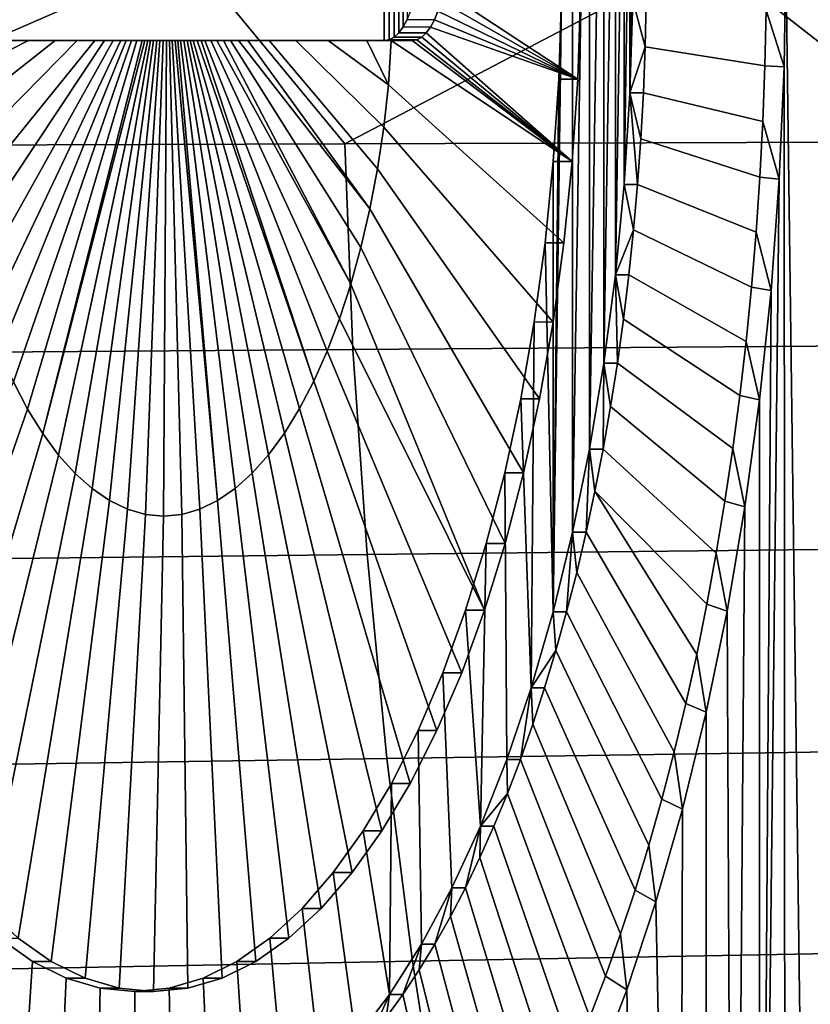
# Model space of a CAD drawing. Header units: metres. Extents: x -240 to 45, y -77 to 27.
# Tile 365 of 656: x -190.74 to -188.46, y -3.04 to -0.19. Entities that reach past the tile are written whole.
import ezdxf

# ---------------------------------------------------------------- set-up
doc = ezdxf.new("R2010")
doc.units = ezdxf.units.M
doc.layers.add('solid_102011X2', color=7, linetype='CONTINUOUS')

msp = doc.modelspace()

# ---------------------------------------------------------------- linework, layer by layer
at = {"layer": 'solid_102011X2'}
for points in [[(-188.528702, 0.000008, 284.237183), (-188.458008, 5.349318, 284.393646), (-188.388229, -5.194101, 284.548065), (-188.458344, -5.350039, 284.392883)], [(-189.177261, -0.120782, 282.802002), (-189.145462, 1.671991, 282.872375), (-189.145462, -1.671991, 282.872375), (-189.201889, -1.902495, 282.747498)], [(-189.145462, 1.671991, 282.872375), (-189.096481, 1.43174, 282.980774), (-189.145462, -1.671991, 282.872375)], [(-189.096481, 1.43174, 282.980774), (-189.096481, -1.43174, 282.980774), (-189.145462, -1.671991, 282.872375)], [(-189.096481, 1.43174, 282.980774), (-189.055206, 1.183044, 283.072113), (-189.096481, -1.43174, 282.980774)], [(-189.055206, 1.183044, 283.072113), (-189.055206, -1.183044, 283.072113), (-189.096481, -1.43174, 282.980774)], [(-189.055206, 1.183044, 283.072113), (-189.021881, 0.927388, 283.145844), (-189.055206, -1.183044, 283.072113)], [(-189.021881, 0.927388, 283.145844), (-189.021881, -0.927388, 283.145844), (-189.055206, -1.183044, 283.072113)], [(-189.021881, 0.927388, 283.145844), (-188.996735, 0.666383, 283.201508), (-189.021881, -0.927388, 283.145844)], [(-188.996735, 0.666383, 283.201508), (-188.996735, -0.666383, 283.201508), (-189.021881, -0.927388, 283.145844)], [(-188.996735, 0.666383, 283.201508), (-188.979874, 0.401319, 283.2388), (-188.996735, -0.666383, 283.201508)], [(-191.525711, 0.601445, 335.335815), (-191.773636, 0, 335.127899), (-191.527008, -0.554554, 335.337036), (-190.256058, 0, 336.487152)], [(-189.803131, 0.594806, 336.872253), (-190.256058, 0, 336.487152), (-189.804382, -0.548432, 336.873474), (-188.757996, 0, 337.803375)], [(-188.061035, 0.588232, 338.391632), (-188.757996, 0, 337.803375), (-188.062271, -0.542371, 338.392853), (-187.278656, 0, 339.077545)], [(-188.979874, 0.401319, 283.2388), (-188.979874, -0.401319, 283.2388), (-188.996735, -0.666383, 283.201508)], [(-188.979874, 0.401319, 283.2388), (-188.97142, 0.134113, 283.257507), (-188.979874, -0.401319, 283.2388)], [(-189.690613, -0.25, 281.666016), (-191.132736, -0.25, 278.474762), (-191.132736, 0.25, 278.474762), (-189.690613, 0.25, 281.666016)], [(-189.676041, -0.247472, 281.698273), (-189.690613, -0.25, 281.666016), (-189.690613, 0.25, 281.666016), (-189.676041, 0.247472, 281.698273)], [(-189.661697, -0.239904, 281.72998), (-189.676041, -0.247472, 281.698273), (-189.676041, 0.247472, 281.698273), (-189.661697, 0.239904, 281.72998)], [(-189.648026, -0.227509, 281.760254), (-189.661697, -0.239904, 281.72998), (-189.661697, 0.239904, 281.72998), (-189.648026, 0.227509, 281.760254)], [(-189.635178, -0.210481, 281.788696), (-189.648026, -0.227509, 281.760254), (-189.648026, 0.227509, 281.760254), (-189.635178, 0.210481, 281.788696)], [(-189.623444, -0.18916, 281.814636), (-189.635178, -0.210481, 281.788696), (-189.635178, 0.210481, 281.788696), (-189.623444, 0.18916, 281.814636)], [(-188.97142, 0.134113, 283.257507), (-188.97142, -0.134113, 283.257507), (-188.979874, -0.401319, 283.2388)], [(-190.256058, 0, 336.487152), (-191.527008, -0.554554, 335.337036), (-189.804382, -0.548432, 336.873474)], [(-188.757996, 0, 337.803375), (-189.804382, -0.548432, 336.873474), (-188.062271, -0.542371, 338.392853)], [(-188.585953, -0.161746, 284.102142), (-188.584732, 0.000004, 284.104858), (-188.528702, 0.000008, 284.237183), (-188.533508, -0.326308, 284.226562)], [(-188.533508, -0.326308, 284.226562), (-188.528702, 0.000008, 284.237183), (-188.458344, -5.350039, 284.392883), (-188.530441, -5.500307, 284.233337)], [(-189.130707, -0.361597, 282.759613), (-189.519547, -0.104729, 281.837128), (-189.514587, -0.071342, 281.848602), (-189.122696, -0.120815, 282.777344)], [(-189.130707, -0.361597, 282.759613), (-189.526337, -0.135965, 281.821411), (-189.519547, -0.104729, 281.837128)], [(-189.130707, -0.361597, 282.759613), (-189.534821, -0.16446, 281.801758), (-189.526337, -0.135965, 281.821411)], [(-189.185272, -0.361657, 282.784271), (-189.177261, -0.120782, 282.802002), (-189.201889, -1.902495, 282.747498)], [(-189.177261, -0.120782, 282.802002), (-189.185272, -0.361657, 282.784271), (-189.130707, -0.361597, 282.759613), (-189.122696, -0.120815, 282.777344)], [(-188.935532, -0.267926, 283.232819), (-188.979874, -0.401319, 283.2388), (-188.97142, -0.134113, 283.257507)], [(-188.932358, -0.134006, 283.239838), (-188.935532, -0.267926, 283.232819), (-188.97142, -0.134113, 283.257507)], [(-188.935532, -0.267926, 283.232819), (-188.932358, -0.134006, 283.239838), (-188.585953, -0.161746, 284.102142), (-188.5896, -0.323281, 284.094086)], [(-189.613129, -0.164085, 281.837494), (-189.534821, -0.16446, 281.801758), (-189.54483, -0.18959, 281.778564), (-189.623444, -0.18916, 281.814636)], [(-189.130707, -0.361597, 282.759613), (-189.54483, -0.18959, 281.778564), (-189.534821, -0.16446, 281.801758)], [(-188.5896, -0.323281, 284.094086), (-188.585953, -0.161746, 284.102142), (-188.533508, -0.326308, 284.226562)], [(-189.623444, -0.18916, 281.814636), (-189.54483, -0.18959, 281.778564), (-189.556168, -0.210864, 281.752319), (-189.635178, -0.210481, 281.788696)], [(-189.130707, -0.361597, 282.759613), (-189.556168, -0.210864, 281.752319), (-189.54483, -0.18959, 281.778564)], [(-189.648026, -0.227509, 281.760254), (-189.568604, -0.227852, 281.723541), (-189.581879, -0.240198, 281.69281), (-189.661697, -0.239904, 281.72998)], [(-189.635178, -0.210481, 281.788696), (-189.556168, -0.210864, 281.752319), (-189.568604, -0.227852, 281.723541), (-189.648026, -0.227509, 281.760254)], [(-189.146667, -0.600111, 282.724304), (-189.568604, -0.227852, 281.723541), (-189.556168, -0.210864, 281.752319), (-189.130707, -0.361597, 282.759613)], [(-191.132736, -0.25, 278.474762), (-189.690613, -0.25, 281.666016), (-190.982071, -0.25, 278.58548), (-191.051468, -0.25, 278.438019)], [(-189.690613, -0.25, 281.666016), (-190.811478, -0.25, 278.951141), (-190.982071, -0.25, 278.58548)], [(-190.718826, -0.25, 279.151611), (-190.641724, -0.25, 279.319489), (-190.964508, -0.504629, 278.624969), (-190.978836, -0.382022, 278.593262)], [(-190.811478, -0.25, 278.951141), (-190.718826, -0.25, 279.151611), (-190.978836, -0.382022, 278.593262)], [(-190.641724, -0.25, 279.319489), (-190.578384, -0.25, 279.458069), (-190.946274, -0.624132, 278.665344), (-190.964508, -0.504629, 278.624969)], [(-190.578384, -0.25, 279.458069), (-190.5271, -0.25, 279.57074), (-190.924225, -0.739797, 278.714111), (-190.946274, -0.624132, 278.665344)], [(-190.5271, -0.25, 279.57074), (-190.498734, -0.25, 279.63324), (-190.898529, -0.850913, 278.770996), (-190.924225, -0.739797, 278.714111)], [(-190.498734, -0.25, 279.63324), (-190.474106, -0.25, 279.687592), (-190.869308, -0.956795, 278.835632), (-190.898529, -0.850913, 278.770996)], [(-190.474106, -0.25, 279.687592), (-190.451965, -0.25, 279.736511), (-190.836777, -1.056793, 278.907623), (-190.869308, -0.956795, 278.835632)], [(-190.451965, -0.25, 279.736511), (-190.436295, -0.25, 279.771149), (-190.801117, -1.150292, 278.986572), (-190.836777, -1.056793, 278.907623)], [(-189.690613, -0.25, 281.666016), (-190.718826, -0.25, 279.151611), (-190.811478, -0.25, 278.951141)], [(-190.436295, -0.25, 279.771149), (-190.421021, -0.25, 279.804932), (-190.762543, -1.236717, 279.07193), (-190.801117, -1.150292, 278.986572)], [(-190.421021, -0.25, 279.804932), (-190.405807, -0.25, 279.838654), (-190.721298, -1.315536, 279.163177), (-190.762543, -1.236717, 279.07193)], [(-190.405807, -0.25, 279.838654), (-190.390289, -0.25, 279.873047), (-190.677643, -1.386264, 279.259796), (-190.721298, -1.315536, 279.163177)], [(-189.690613, -0.25, 281.666016), (-190.641724, -0.25, 279.319489), (-190.718826, -0.25, 279.151611)], [(-190.382294, -0.25, 279.890717), (-190.374115, -0.25, 279.908844), (-190.631821, -1.448467, 279.361176), (-190.677643, -1.386264, 279.259796)], [(-190.390289, -0.25, 279.873047), (-190.382294, -0.25, 279.890717), (-190.677643, -1.386264, 279.259796)], [(-189.690613, -0.25, 281.666016), (-190.578384, -0.25, 279.458069), (-190.641724, -0.25, 279.319489)], [(-190.374115, -0.25, 279.908844), (-190.365723, -0.25, 279.92746), (-190.584152, -1.501762, 279.466675), (-190.631821, -1.448467, 279.361176)], [(-190.365723, -0.25, 279.92746), (-190.357025, -0.25, 279.946716), (-190.534912, -1.545821, 279.575653), (-190.584152, -1.501762, 279.466675)], [(-189.690613, -0.25, 281.666016), (-190.5271, -0.25, 279.57074), (-190.578384, -0.25, 279.458069)], [(-190.357025, -0.25, 279.946716), (-190.348053, -0.25, 279.966583), (-190.48439, -1.580374, 279.687439), (-190.534912, -1.545821, 279.575653)], [(-189.690613, -0.25, 281.666016), (-190.498734, -0.25, 279.63324), (-190.5271, -0.25, 279.57074)], [(-189.690613, -0.25, 281.666016), (-190.474106, -0.25, 279.687592), (-190.498734, -0.25, 279.63324)], [(-190.348053, -0.25, 279.966583), (-190.338882, -0.25, 279.986877), (-190.432907, -1.605207, 279.801361), (-190.48439, -1.580374, 279.687439)], [(-189.690613, -0.25, 281.666016), (-190.451965, -0.25, 279.736511), (-190.474106, -0.25, 279.687592)], [(-189.690613, -0.25, 281.666016), (-190.436295, -0.25, 279.771149), (-190.451965, -0.25, 279.736511)], [(-189.690613, -0.25, 281.666016), (-190.421021, -0.25, 279.804932), (-190.436295, -0.25, 279.771149)], [(-190.338882, -0.25, 279.986877), (-190.329498, -0.25, 280.00766), (-190.380783, -1.620168, 279.916687), (-190.432907, -1.605207, 279.801361)], [(-189.690613, -0.25, 281.666016), (-190.405807, -0.25, 279.838654), (-190.421021, -0.25, 279.804932)], [(-189.690613, -0.25, 281.666016), (-190.390289, -0.25, 279.873047), (-190.405807, -0.25, 279.838654)], [(-189.690613, -0.25, 281.666016), (-190.382294, -0.25, 279.890717), (-190.390289, -0.25, 279.873047)], [(-189.690613, -0.25, 281.666016), (-190.374115, -0.25, 279.908844), (-190.382294, -0.25, 279.890717)], [(-190.329498, -0.25, 280.00766), (-190.319901, -0.25, 280.028931), (-190.328354, -1.625165, 280.032745), (-190.380783, -1.620168, 279.916687)], [(-189.690613, -0.25, 281.666016), (-190.365723, -0.25, 279.92746), (-190.374115, -0.25, 279.908844)], [(-189.690613, -0.25, 281.666016), (-190.357025, -0.25, 279.946716), (-190.365723, -0.25, 279.92746)], [(-189.690613, -0.25, 281.666016), (-190.348053, -0.25, 279.966583), (-190.357025, -0.25, 279.946716)], [(-189.690613, -0.25, 281.666016), (-190.338882, -0.25, 279.986877), (-190.348053, -0.25, 279.966583)], [(-189.690613, -0.25, 281.666016), (-190.329498, -0.25, 280.00766), (-190.338882, -0.25, 279.986877)], [(-189.690613, -0.25, 281.666016), (-190.319901, -0.25, 280.028931), (-190.329498, -0.25, 280.00766)], [(-190.275803, -1.620148, 280.149017), (-190.328354, -1.625165, 280.032745), (-190.319901, -0.25, 280.028931), (-190.311325, -0.25, 280.047882)], [(-189.690613, -0.25, 281.666016), (-190.311325, -0.25, 280.047882), (-190.319901, -0.25, 280.028931)], [(-190.302933, -0.25, 280.066437), (-190.223572, -1.605128, 280.264587), (-190.275803, -1.620148, 280.149017), (-190.311325, -0.25, 280.047882)], [(-189.690613, -0.25, 281.666016), (-190.302933, -0.25, 280.066437), (-190.311325, -0.25, 280.047882)], [(-190.294724, -0.25, 280.084625), (-190.171997, -1.580198, 280.378693), (-190.223572, -1.605128, 280.264587), (-190.302933, -0.25, 280.066437)], [(-189.690613, -0.25, 281.666016), (-190.294724, -0.25, 280.084625), (-190.302933, -0.25, 280.066437)], [(-190.294724, -0.25, 280.084625), (-190.286652, -0.25, 280.102448), (-190.171997, -1.580198, 280.378693)], [(-189.690613, -0.25, 281.666016), (-190.286652, -0.25, 280.102448), (-190.294724, -0.25, 280.084625)], [(-190.278778, -0.25, 280.119843), (-190.121399, -1.54551, 280.490692), (-190.171997, -1.580198, 280.378693), (-190.286652, -0.25, 280.102448)], [(-189.690613, -0.25, 281.666016), (-190.278778, -0.25, 280.119843), (-190.286652, -0.25, 280.102448)], [(-190.269272, -0.25, 280.140869), (-190.072067, -1.501281, 280.599854), (-190.121399, -1.54551, 280.490692), (-190.278778, -0.25, 280.119843)], [(-189.690613, -0.25, 281.666016), (-190.269272, -0.25, 280.140869), (-190.278778, -0.25, 280.119843)], [(-190.260086, -0.25, 280.161163), (-190.024307, -1.447782, 280.705536), (-190.072067, -1.501281, 280.599854), (-190.269272, -0.25, 280.140869)], [(-189.690613, -0.25, 281.666016), (-190.260086, -0.25, 280.161163), (-190.269272, -0.25, 280.140869)], [(-190.251144, -0.25, 280.180939), (-189.978439, -1.385345, 280.807037), (-190.024307, -1.447782, 280.705536), (-190.260086, -0.25, 280.161163)], [(-189.690613, -0.25, 281.666016), (-190.251144, -0.25, 280.180939), (-190.260086, -0.25, 280.161163)], [(-190.242462, -0.25, 280.200134), (-189.934723, -1.314354, 280.903778), (-189.978439, -1.385345, 280.807037), (-190.251144, -0.25, 280.180939)], [(-189.690613, -0.25, 281.666016), (-190.242462, -0.25, 280.200134), (-190.251144, -0.25, 280.180939)], [(-190.231079, -0.25, 280.225281), (-189.893448, -1.235248, 280.995117), (-189.934723, -1.314354, 280.903778), (-190.242462, -0.25, 280.200134)], [(-189.690613, -0.25, 281.666016), (-190.231079, -0.25, 280.225281), (-190.242462, -0.25, 280.200134)], [(-190.231079, -0.25, 280.225281), (-190.219894, -0.25, 280.250031), (-189.893448, -1.235248, 280.995117)], [(-189.690613, -0.25, 281.666016), (-190.219894, -0.25, 280.250031), (-190.231079, -0.25, 280.225281)], [(-190.20871, -0.25, 280.27478), (-189.854843, -1.148515, 281.080536), (-189.893448, -1.235248, 280.995117), (-190.219894, -0.25, 280.250031)], [(-189.690613, -0.25, 281.666016), (-190.20871, -0.25, 280.27478), (-190.219894, -0.25, 280.250031)], [(-190.191711, -0.25, 280.312408), (-189.819183, -1.054691, 281.159485), (-189.854843, -1.148515, 281.080536), (-190.20871, -0.25, 280.27478)], [(-189.690613, -0.25, 281.666016), (-190.191711, -0.25, 280.312408), (-190.20871, -0.25, 280.27478)], [(-190.174026, -0.25, 280.351593), (-189.786652, -0.954355, 281.231445), (-189.819183, -1.054691, 281.159485), (-190.191711, -0.25, 280.312408)], [(-189.690613, -0.25, 281.666016), (-190.174026, -0.25, 280.351593), (-190.191711, -0.25, 280.312408)], [(-190.174026, -0.25, 280.351593), (-190.155136, -0.25, 280.393494), (-189.786652, -0.954355, 281.231445)], [(-189.690613, -0.25, 281.666016), (-190.155136, -0.25, 280.393494), (-190.174026, -0.25, 280.351593)], [(-190.134399, -0.25, 280.439545), (-189.757462, -0.848127, 281.296051), (-189.786652, -0.954355, 281.231445), (-190.155136, -0.25, 280.393494)], [(-189.690613, -0.25, 281.666016), (-190.134399, -0.25, 280.439545), (-190.155136, -0.25, 280.393494)], [(-190.11116, -0.25, 280.491211), (-189.731796, -0.736662, 281.352814), (-189.757462, -0.848127, 281.296051), (-190.134399, -0.25, 280.439545)], [(-189.690613, -0.25, 281.666016), (-190.11116, -0.25, 280.491211), (-190.134399, -0.25, 280.439545)], [(-190.11116, -0.25, 280.491211), (-190.084946, -0.25, 280.549591), (-189.731796, -0.736662, 281.352814)], [(-189.690613, -0.25, 281.666016), (-190.084946, -0.25, 280.549591), (-190.11116, -0.25, 280.491211)], [(-190.022705, -0.25, 280.68866), (-189.709824, -0.620649, 281.401459), (-189.731796, -0.736662, 281.352814), (-190.084946, -0.25, 280.549591)], [(-189.690613, -0.25, 281.666016), (-190.022705, -0.25, 280.68866), (-190.084946, -0.25, 280.549591)], [(-189.945801, -0.25, 280.861389), (-189.691666, -0.500803, 281.44162), (-189.709824, -0.620649, 281.401459), (-190.022705, -0.25, 280.68866)], [(-189.690613, -0.25, 281.666016), (-189.945801, -0.25, 280.861389), (-190.022705, -0.25, 280.68866)], [(-189.852478, -0.25, 281.072357), (-189.677444, -0.377866, 281.473114), (-189.691666, -0.500803, 281.44162), (-189.945801, -0.25, 280.861389)], [(-189.690613, -0.25, 281.666016), (-189.852478, -0.25, 281.072357), (-189.945801, -0.25, 280.861389)], [(-189.852478, -0.25, 281.072357), (-189.740906, -0.25, 281.326569), (-189.677444, -0.377866, 281.473114)], [(-189.690613, -0.25, 281.666016), (-189.740906, -0.25, 281.326569), (-189.852478, -0.25, 281.072357)], [(-189.740906, -0.25, 281.326569), (-189.669861, -0.25, 281.489655), (-189.677444, -0.377866, 281.473114)], [(-189.690613, -0.25, 281.666016), (-189.669861, -0.25, 281.489655), (-189.740906, -0.25, 281.326569)], [(-189.690613, -0.25, 281.666016), (-189.676041, -0.247472, 281.698273), (-189.595596, -0.247584, 281.661072), (-189.609329, -0.25, 281.629303)], [(-189.690613, -0.25, 281.666016), (-189.609329, -0.25, 281.629303), (-189.669861, -0.25, 281.489655)], [(-189.170471, -0.83462, 282.671631), (-189.677444, -0.377866, 281.473114), (-189.669861, -0.25, 281.489655), (-189.146667, -0.600111, 282.724304)], [(-189.661697, -0.239904, 281.72998), (-189.581879, -0.240198, 281.69281), (-189.595596, -0.247584, 281.661072), (-189.676041, -0.247472, 281.698273)], [(-189.146667, -0.600111, 282.724304), (-189.669861, -0.25, 281.489655), (-189.609329, -0.25, 281.629303)], [(-189.146667, -0.600111, 282.724304), (-189.609329, -0.25, 281.629303), (-189.595596, -0.247584, 281.661072)], [(-189.146667, -0.600111, 282.724304), (-189.595596, -0.247584, 281.661072), (-189.581879, -0.240198, 281.69281)], [(-189.146667, -0.600111, 282.724304), (-189.581879, -0.240198, 281.69281), (-189.568604, -0.227852, 281.723541)], [(-188.935532, -0.267926, 283.232819), (-188.940811, -0.401437, 283.22113), (-188.979874, -0.401319, 283.2388)], [(-188.940811, -0.401437, 283.22113), (-188.935532, -0.267926, 283.232819), (-188.5896, -0.323281, 284.094086), (-188.595673, -0.484384, 284.080627)], [(-188.547882, -0.650964, 284.194733), (-188.533508, -0.326308, 284.226562), (-188.530441, -5.500307, 284.233337), (-188.604523, -5.644856, 284.069427)], [(-188.595673, -0.484384, 284.080627), (-188.5896, -0.323281, 284.094086), (-188.533508, -0.326308, 284.226562), (-188.547882, -0.650964, 284.194733)], [(-189.201233, -0.600062, 282.748962), (-189.185272, -0.361657, 282.784271), (-189.201889, -1.902495, 282.747498)], [(-189.185272, -0.361657, 282.784271), (-189.201233, -0.600062, 282.748962), (-189.146667, -0.600111, 282.724304), (-189.130707, -0.361597, 282.759613)], [(-189.201981, -1.063859, 282.601868), (-189.691666, -0.500803, 281.44162), (-189.677444, -0.377866, 281.473114), (-189.170471, -0.83462, 282.671631)], [(-188.957657, -0.666321, 283.183868), (-188.996735, -0.666383, 283.201508), (-188.979874, -0.401319, 283.2388)], [(-188.948181, -0.534257, 283.204803), (-188.957657, -0.666321, 283.183868), (-188.979874, -0.401319, 283.2388)], [(-188.940811, -0.401437, 283.22113), (-188.948181, -0.534257, 283.204803), (-188.979874, -0.401319, 283.2388)], [(-188.948181, -0.534257, 283.204803), (-188.940811, -0.401437, 283.22113), (-188.595673, -0.484384, 284.080627), (-188.604172, -0.644842, 284.061829)], [(-189.240967, -1.286031, 282.515625), (-189.709824, -0.620649, 281.401459), (-189.691666, -0.500803, 281.44162), (-189.201981, -1.063859, 282.601868)], [(-188.604172, -0.644842, 284.061829), (-188.595673, -0.484384, 284.080627), (-188.547882, -0.650964, 284.194733)], [(-188.957657, -0.666321, 283.183868), (-188.948181, -0.534257, 283.204803), (-188.604172, -0.644842, 284.061829), (-188.615067, -0.804438, 284.03772)], [(-189.804382, -0.548432, 336.873474), (-191.527008, -0.554554, 335.337036), (-191.502487, -1.155777, 335.313904), (-189.780457, -1.143019, 336.850342)], [(-188.062271, -0.542371, 338.392853), (-189.804382, -0.548432, 336.873474), (-189.780457, -1.143019, 336.850342), (-188.038925, -1.130386, 338.36972)], [(-189.287216, -1.500036, 282.413269), (-189.731796, -0.736662, 281.352814), (-189.709824, -0.620649, 281.401459), (-189.240967, -1.286031, 282.515625)], [(-189.201233, -0.600062, 282.748962), (-189.225052, -0.834712, 282.696259), (-189.170471, -0.83462, 282.671631), (-189.146667, -0.600111, 282.724304)], [(-189.225052, -0.834712, 282.696259), (-189.201233, -0.600062, 282.748962), (-189.201889, -1.902495, 282.747498)], [(-188.615067, -0.804438, 284.03772), (-188.604172, -0.644842, 284.061829), (-188.547882, -0.650964, 284.194733), (-188.571777, -0.972301, 284.141907)], [(-188.571777, -0.972301, 284.141907), (-188.547882, -0.650964, 284.194733), (-188.604523, -5.644856, 284.069427)], [(-188.969208, -0.797495, 283.158295), (-189.021881, -0.927388, 283.145844), (-188.996735, -0.666383, 283.201508)], [(-188.957657, -0.666321, 283.183868), (-188.969208, -0.797495, 283.158295), (-188.996735, -0.666383, 283.201508)], [(-188.969208, -0.797495, 283.158295), (-188.957657, -0.666321, 283.183868), (-188.615067, -0.804438, 284.03772), (-188.628372, -0.962962, 284.008301)], [(-189.340378, -1.704157, 282.295654), (-189.757462, -0.848127, 281.296051), (-189.731796, -0.736662, 281.352814), (-189.287216, -1.500036, 282.413269)], [(-188.969208, -0.797495, 283.158295), (-188.982819, -0.927463, 283.128174), (-189.021881, -0.927388, 283.145844)], [(-188.982819, -0.927463, 283.128174), (-188.969208, -0.797495, 283.158295), (-188.628372, -0.962962, 284.008301), (-188.644043, -1.1202, 283.973633)], [(-188.628372, -0.962962, 284.008301), (-188.615067, -0.804438, 284.03772), (-188.571777, -0.972301, 284.141907)], [(-189.400162, -1.897351, 282.163361), (-189.786652, -0.954355, 281.231445), (-189.757462, -0.848127, 281.296051), (-189.340378, -1.704157, 282.295654)], [(-189.256546, -1.063787, 282.626556), (-189.225052, -0.834712, 282.696259), (-189.201889, -1.902495, 282.747498), (-189.265411, -2.121763, 282.606964)], [(-189.225052, -0.834712, 282.696259), (-189.256546, -1.063787, 282.626556), (-189.201981, -1.063859, 282.601868), (-189.170471, -0.83462, 282.671631)], [(-189.016129, -1.183027, 283.054474), (-189.055206, -1.183044, 283.072113), (-189.021881, -0.927388, 283.145844)], [(-188.998459, -1.056002, 283.093567), (-189.016129, -1.183027, 283.054474), (-189.021881, -0.927388, 283.145844)], [(-188.982819, -0.927463, 283.128174), (-188.998459, -1.056002, 283.093567), (-189.021881, -0.927388, 283.145844)], [(-188.998459, -1.056002, 283.093567), (-188.982819, -0.927463, 283.128174), (-188.644043, -1.1202, 283.973633), (-188.662064, -1.275944, 283.933716)], [(-189.400162, -1.897351, 282.163361), (-189.819183, -1.054691, 281.159485), (-189.786652, -0.954355, 281.231445)], [(-188.644043, -1.1202, 283.973633), (-188.628372, -0.962962, 284.008301), (-188.571777, -0.972301, 284.141907), (-188.605042, -1.288682, 284.068268)], [(-188.605042, -1.288682, 284.068268), (-188.571777, -0.972301, 284.141907), (-188.604523, -5.644856, 284.069427)], [(-189.400162, -1.897351, 282.163361), (-189.466125, -2.078163, 282.017365), (-189.854843, -1.148515, 281.080536), (-189.819183, -1.054691, 281.159485)], [(-189.256546, -1.063787, 282.626556), (-189.295547, -1.286107, 282.540253), (-189.240967, -1.286031, 282.515625), (-189.201981, -1.063859, 282.601868)], [(-189.295547, -1.286107, 282.540253), (-189.256546, -1.063787, 282.626556), (-189.265411, -2.121763, 282.606964)], [(-189.016129, -1.183027, 283.054474), (-188.998459, -1.056002, 283.093567), (-188.662064, -1.275944, 283.933716), (-188.682419, -1.429985, 283.888672)], [(-188.038925, -1.130386, 338.36972), (-189.780457, -1.143019, 336.850342), (-189.739731, -1.735838, 336.810974), (-187.999191, -1.716655, 338.330322)], [(-188.662064, -1.275944, 283.933716), (-188.644043, -1.1202, 283.973633), (-188.605042, -1.288682, 284.068268)], [(-189.780457, -1.143019, 336.850342), (-191.502487, -1.155777, 335.313904), (-191.460785, -1.755211, 335.274567), (-189.739731, -1.735838, 336.810974)], [(-189.466125, -2.078163, 282.017365), (-189.537872, -2.245536, 281.858582), (-189.893448, -1.235248, 280.995117), (-189.854843, -1.148515, 281.080536)], [(-189.057404, -1.431753, 282.963135), (-189.096481, -1.43174, 282.980774), (-189.055206, -1.183044, 283.072113)], [(-189.035782, -1.308364, 283.010956), (-189.057404, -1.431753, 282.963135), (-189.055206, -1.183044, 283.072113)], [(-189.016129, -1.183027, 283.054474), (-189.035782, -1.308364, 283.010956), (-189.055206, -1.183044, 283.072113)], [(-189.035782, -1.308364, 283.010956), (-189.016129, -1.183027, 283.054474), (-188.682419, -1.429985, 283.888672), (-188.705078, -1.582118, 283.838531)], [(-191.176331, -2.245536, 278.23288), (-190.762543, -1.236717, 279.07193), (-190.721298, -1.315536, 279.163177), (-191.099258, -2.398333, 278.403412)], [(-189.537872, -2.245536, 281.858582), (-189.614944, -2.398333, 281.688049), (-189.934723, -1.314354, 280.903778), (-189.893448, -1.235248, 280.995117)], [(-188.682419, -1.429985, 283.888672), (-188.662064, -1.275944, 283.933716), (-188.605042, -1.288682, 284.068268), (-188.647522, -1.598493, 283.974274)], [(-189.295547, -1.286107, 282.540253), (-189.341782, -1.5, 282.437958), (-189.287216, -1.500036, 282.413269), (-189.240967, -1.286031, 282.515625)], [(-189.341782, -1.5, 282.437958), (-189.295547, -1.286107, 282.540253), (-189.265411, -2.121763, 282.606964), (-189.335663, -2.328643, 282.451477)], [(-189.057404, -1.431753, 282.963135), (-189.035782, -1.308364, 283.010956), (-188.705078, -1.582118, 283.838531), (-188.730011, -1.73214, 283.783386)], [(-188.647522, -1.598493, 283.974274), (-188.605042, -1.288682, 284.068268), (-188.604523, -5.644856, 284.069427), (-188.680435, -5.783474, 283.901428)], [(-191.099258, -2.398333, 278.403412), (-190.721298, -1.315536, 279.163177), (-190.677643, -1.386264, 279.259796), (-191.01738, -2.535574, 278.584595)], [(-189.614944, -2.398333, 281.688049), (-189.696823, -2.535574, 281.506866), (-189.978439, -1.385345, 280.807037), (-189.934723, -1.314354, 280.903778)], [(-191.01738, -2.535574, 278.584595), (-190.677643, -1.386264, 279.259796), (-190.631821, -1.448467, 279.361176), (-190.931229, -2.656366, 278.775269)], [(-189.696823, -2.535574, 281.506866), (-189.782974, -2.656366, 281.316193), (-190.024307, -1.447782, 280.705536), (-189.978439, -1.385345, 280.807037)], [(-190.931229, -2.656366, 278.775269), (-190.631821, -1.448467, 279.361176), (-190.584152, -1.501762, 279.466675), (-190.841339, -2.759946, 278.974182)], [(-189.782974, -2.656366, 281.316193), (-189.872879, -2.759946, 281.117279), (-190.072067, -1.501281, 280.599854), (-190.024307, -1.447782, 280.705536)], [(-189.1064, -1.672008, 282.854706), (-189.145462, -1.671991, 282.872375), (-189.096481, -1.43174, 282.980774)], [(-189.080948, -1.553013, 282.911011), (-189.1064, -1.672008, 282.854706), (-189.096481, -1.43174, 282.980774)], [(-189.057404, -1.431753, 282.963135), (-189.080948, -1.553013, 282.911011), (-189.096481, -1.43174, 282.980774)], [(-189.080948, -1.553013, 282.911011), (-189.057404, -1.431753, 282.963135), (-188.730011, -1.73214, 283.783386), (-188.757172, -1.879851, 283.723236)], [(-188.705078, -1.582118, 283.838531), (-188.682419, -1.429985, 283.888672), (-188.647522, -1.598493, 283.974274)], [(-190.841339, -2.759946, 278.974182), (-190.584152, -1.501762, 279.466675), (-190.534912, -1.545821, 279.575653), (-190.748322, -2.8456, 279.179993)], [(-189.872879, -2.759946, 281.117279), (-189.965881, -2.8456, 280.911469), (-190.121399, -1.54551, 280.490692), (-190.072067, -1.501281, 280.599854)], [(-189.394943, -1.704167, 282.320282), (-189.341782, -1.5, 282.437958), (-189.335663, -2.328643, 282.451477), (-189.412216, -2.521811, 282.282074)], [(-189.341782, -1.5, 282.437958), (-189.394943, -1.704167, 282.320282), (-189.340378, -1.704157, 282.295654), (-189.287216, -1.500036, 282.413269)], [(-190.748322, -2.8456, 279.179993), (-190.534912, -1.545821, 279.575653), (-190.48439, -1.580374, 279.687439), (-190.65274, -2.912831, 279.39151)], [(-189.965881, -2.8456, 280.911469), (-190.061462, -2.912831, 280.699951), (-190.171997, -1.580198, 280.378693), (-190.121399, -1.54551, 280.490692)], [(-189.080948, -1.553013, 282.911011), (-188.786545, -2.025054, 283.658234), (-188.818085, -2.167554, 283.58844), (-189.1064, -1.672008, 282.854706)], [(-189.080948, -1.553013, 282.911011), (-188.757172, -1.879851, 283.723236), (-188.786545, -2.025054, 283.658234)], [(-190.65274, -2.912831, 279.39151), (-190.48439, -1.580374, 279.687439), (-190.432907, -1.605207, 279.801361), (-190.555298, -2.961145, 279.607178)], [(-190.061462, -2.912831, 280.699951), (-190.15892, -2.961145, 280.484283), (-190.223572, -1.605128, 280.264587), (-190.171997, -1.580198, 280.378693)], [(-188.730011, -1.73214, 283.783386), (-188.705078, -1.582118, 283.838531), (-188.647522, -1.598493, 283.974274), (-188.69899, -1.900153, 283.860352)], [(-190.555298, -2.961145, 279.607178), (-190.432907, -1.605207, 279.801361), (-190.380783, -1.620168, 279.916687), (-190.456512, -2.990273, 279.825745)], [(-190.380783, -1.620168, 279.916687), (-190.328354, -1.625165, 280.032745), (-190.357101, -3, 280.045715), (-190.456512, -2.990273, 279.825745)], [(-190.257706, -2.990273, 280.265717), (-190.357101, -3, 280.045715), (-190.328354, -1.625165, 280.032745), (-190.275803, -1.620148, 280.149017)], [(-190.15892, -2.961145, 280.484283), (-190.257706, -2.990273, 280.265717), (-190.275803, -1.620148, 280.149017), (-190.223572, -1.605128, 280.264587)], [(-188.69899, -1.900153, 283.860352), (-188.647522, -1.598493, 283.974274), (-188.680435, -5.783474, 283.901428)], [(-189.162827, -1.902493, 282.729858), (-189.201889, -1.902495, 282.747498), (-189.145462, -1.671991, 282.872375)], [(-189.133698, -1.78856, 282.794312), (-189.162827, -1.902493, 282.729858), (-189.145462, -1.671991, 282.872375)], [(-189.1064, -1.672008, 282.854706), (-189.133698, -1.78856, 282.794312), (-189.145462, -1.671991, 282.872375)], [(-189.1064, -1.672008, 282.854706), (-188.818085, -2.167554, 283.58844), (-188.851746, -2.307163, 283.513977), (-189.133698, -1.78856, 282.794312)], [(-189.454727, -1.89736, 282.187988), (-189.400162, -1.897351, 282.163361), (-189.340378, -1.704157, 282.295654), (-189.394943, -1.704167, 282.320282)], [(-189.454727, -1.89736, 282.187988), (-189.394943, -1.704167, 282.320282), (-189.412216, -2.521811, 282.282074)], [(-189.739731, -1.735838, 336.810974), (-191.460785, -1.755211, 335.274567), (-191.401917, -2.351927, 335.219025), (-189.682281, -2.325971, 336.755402)], [(-187.999191, -1.716655, 338.330322), (-189.739731, -1.735838, 336.810974), (-189.682281, -2.325971, 336.755402), (-187.94313, -2.30027, 338.274719)], [(-188.757172, -1.879851, 283.723236), (-188.730011, -1.73214, 283.783386), (-188.69899, -1.900153, 283.860352)], [(-189.133698, -1.78856, 282.794312), (-188.851746, -2.307163, 283.513977), (-188.887497, -2.443693, 283.434875), (-189.162827, -1.902493, 282.729858)], [(-189.454727, -1.89736, 282.187988), (-189.520676, -2.078126, 282.042053), (-189.466125, -2.078163, 282.017365), (-189.400162, -1.897351, 282.163361)], [(-189.520676, -2.078126, 282.042053), (-189.454727, -1.89736, 282.187988), (-189.412216, -2.521811, 282.282074), (-189.494659, -2.70022, 282.09964)], [(-189.193726, -2.013634, 282.661469), (-189.265411, -2.121763, 282.606964), (-189.201889, -1.902495, 282.747498)], [(-189.162827, -1.902493, 282.729858), (-189.193726, -2.013634, 282.661469), (-189.201889, -1.902495, 282.747498)], [(-189.162827, -1.902493, 282.729858), (-188.887497, -2.443693, 283.434875), (-188.925262, -2.576962, 283.351318), (-189.193726, -2.013634, 282.661469)], [(-188.786545, -2.025054, 283.658234), (-188.757172, -1.879851, 283.723236), (-188.69899, -1.900153, 283.860352), (-188.759201, -2.192124, 283.727112)], [(-188.759201, -2.192124, 283.727112), (-188.69899, -1.900153, 283.860352), (-188.680435, -5.783474, 283.901428), (-188.758209, -5.916133, 283.72934)], [(-189.193726, -2.013634, 282.661469), (-189.226349, -2.121792, 282.589294), (-189.265411, -2.121763, 282.606964)], [(-189.193726, -2.013634, 282.661469), (-188.925262, -2.576962, 283.351318), (-188.965012, -2.706793, 283.263336), (-189.226349, -2.121792, 282.589294)], [(-188.818085, -2.167554, 283.58844), (-188.786545, -2.025054, 283.658234), (-188.759201, -2.192124, 283.727112)], [(-189.520676, -2.078126, 282.042053), (-189.592453, -2.245543, 281.88324), (-189.537872, -2.245536, 281.858582), (-189.466125, -2.078163, 282.017365)], [(-189.592453, -2.245543, 281.88324), (-189.520676, -2.078126, 282.042053), (-189.494659, -2.70022, 282.09964), (-189.582458, -2.862747, 281.905334)], [(-189.296585, -2.328647, 282.433838), (-189.335663, -2.328643, 282.451477), (-189.265411, -2.121763, 282.606964)], [(-189.260651, -2.226831, 282.513367), (-189.296585, -2.328647, 282.433838), (-189.265411, -2.121763, 282.606964)], [(-189.226349, -2.121792, 282.589294), (-189.260651, -2.226831, 282.513367), (-189.265411, -2.121763, 282.606964)], [(-189.226349, -2.121792, 282.589294), (-188.965012, -2.706793, 283.263336), (-189.006683, -2.833012, 283.171143), (-189.260651, -2.226831, 282.513367)], [(-188.851746, -2.307163, 283.513977), (-188.818085, -2.167554, 283.58844), (-188.759201, -2.192124, 283.727112), (-188.82785, -2.472916, 283.575226)], [(-188.82785, -2.472916, 283.575226), (-188.759201, -2.192124, 283.727112), (-188.758209, -5.916133, 283.72934), (-188.837677, -6.042619, 283.553467)], [(-189.669495, -2.398296, 281.712738), (-189.592453, -2.245543, 281.88324), (-189.582458, -2.862747, 281.905334), (-189.675156, -3.008517, 281.700226)], [(-189.592453, -2.245543, 281.88324), (-189.669495, -2.398296, 281.712738), (-189.614944, -2.398333, 281.688049), (-189.537872, -2.245536, 281.858582)], [(-189.260651, -2.226831, 282.513367), (-189.006683, -2.833012, 283.171143), (-189.050217, -2.95545, 283.074768), (-189.296585, -2.328647, 282.433838)], [(-187.94313, -2.30027, 338.274719), (-189.682281, -2.325971, 336.755402), (-189.60817, -2.912509, 336.683746), (-187.870819, -2.880332, 338.203003)], [(-189.682281, -2.325971, 336.755402), (-191.401917, -2.351927, 335.219025), (-191.326004, -2.945004, 335.1474), (-189.60817, -2.912509, 336.683746)], [(-189.334122, -2.427046, 282.350769), (-189.412216, -2.521811, 282.282074), (-189.335663, -2.328643, 282.451477)], [(-189.296585, -2.328647, 282.433838), (-189.334122, -2.427046, 282.350769), (-189.335663, -2.328643, 282.451477)], [(-189.296585, -2.328647, 282.433838), (-189.050217, -2.95545, 283.074768), (-189.095581, -3.073945, 282.974396), (-189.334122, -2.427046, 282.350769)], [(-188.887497, -2.443693, 283.434875), (-188.851746, -2.307163, 283.513977), (-188.82785, -2.472916, 283.575226)], [(-189.669495, -2.398296, 281.712738), (-189.751389, -2.535577, 281.531525), (-189.696823, -2.535574, 281.506866), (-189.614944, -2.398333, 281.688049)], [(-189.751389, -2.535577, 281.531525), (-189.669495, -2.398296, 281.712738), (-189.675156, -3.008517, 281.700226)], [(-189.334122, -2.427046, 282.350769), (-189.373154, -2.521825, 282.264404), (-189.412216, -2.521811, 282.282074)], [(-189.373154, -2.521825, 282.264404), (-189.334122, -2.427046, 282.350769), (-189.095581, -3.073945, 282.974396), (-189.142685, -3.188339, 282.870178)], [(-188.925262, -2.576962, 283.351318), (-188.887497, -2.443693, 283.434875), (-188.82785, -2.472916, 283.575226), (-188.904556, -2.741099, 283.405457)], [(-188.904556, -2.741099, 283.405457), (-188.82785, -2.472916, 283.575226), (-188.837677, -6.042619, 283.553467)], [(-189.455582, -2.700223, 282.082001), (-189.494659, -2.70022, 282.09964), (-189.412216, -2.521811, 282.282074)], [(-189.413651, -2.612911, 282.174774), (-189.455582, -2.700223, 282.082001), (-189.412216, -2.521811, 282.282074)], [(-189.373154, -2.521825, 282.264404), (-189.413651, -2.612911, 282.174774), (-189.412216, -2.521811, 282.282074)], [(-189.413651, -2.612911, 282.174774), (-189.373154, -2.521825, 282.264404), (-189.142685, -3.188339, 282.870178), (-189.191483, -3.298479, 282.762177)], [(-189.751389, -2.535577, 281.531525), (-189.83754, -2.65636, 281.340881), (-189.782974, -2.656366, 281.316193), (-189.696823, -2.535574, 281.506866)], [(-189.83754, -2.65636, 281.340881), (-189.751389, -2.535577, 281.531525), (-189.675156, -3.008517, 281.700226), (-189.772125, -3.136575, 281.485626)], [(-188.965012, -2.706793, 283.263336), (-188.925262, -2.576962, 283.351318), (-188.904556, -2.741099, 283.405457)], [(-189.455582, -2.700223, 282.082001), (-189.413651, -2.612911, 282.174774), (-189.191483, -3.298479, 282.762177), (-189.241898, -3.404217, 282.650604)], [(-189.83754, -2.65636, 281.340881), (-189.92746, -2.759953, 281.141907), (-189.872879, -2.759946, 281.117279), (-189.782974, -2.656366, 281.316193)], [(-189.92746, -2.759953, 281.141907), (-189.83754, -2.65636, 281.340881), (-189.772125, -3.136575, 281.485626), (-189.87291, -3.246282, 281.262604)], [(-189.543381, -2.862744, 281.887695), (-189.582458, -2.862747, 281.905334), (-189.494659, -2.70022, 282.09964)], [(-189.498856, -2.783556, 281.986237), (-189.543381, -2.862744, 281.887695), (-189.494659, -2.70022, 282.09964)], [(-189.455582, -2.700223, 282.082001), (-189.498856, -2.783556, 281.986237), (-189.494659, -2.70022, 282.09964)], [(-189.498856, -2.783556, 281.986237), (-189.455582, -2.700223, 282.082001), (-189.241898, -3.404217, 282.650604), (-189.293884, -3.505414, 282.535583)], [(-189.006683, -2.833012, 283.171143), (-188.965012, -2.706793, 283.263336), (-188.904556, -2.741099, 283.405457), (-188.988968, -2.995306, 283.218689)], [(-189.92746, -2.759953, 281.141907), (-190.020447, -2.845605, 280.936127), (-189.965881, -2.8456, 280.911469), (-189.872879, -2.759946, 281.117279)], [(-190.020447, -2.845605, 280.936127), (-189.92746, -2.759953, 281.141907), (-189.87291, -3.246282, 281.262604), (-189.976791, -3.33688, 281.032745)], [(-188.988968, -2.995306, 283.218689), (-188.904556, -2.741099, 283.405457), (-188.837677, -6.042619, 283.553467), (-188.918854, -6.162895, 283.37384)], [(-189.543381, -2.862744, 281.887695), (-189.498856, -2.783556, 281.986237), (-189.293884, -3.505414, 282.535583), (-189.347351, -3.601933, 282.417267)], [(-190.707306, -2.912837, 279.416199), (-190.740051, -3.407947, 279.343719), (-190.846558, -3.33688, 279.108032), (-190.802887, -2.845605, 279.204651)], [(-190.707306, -2.912837, 279.416199), (-190.802887, -2.845605, 279.204651), (-190.748322, -2.8456, 279.179993), (-190.65274, -2.912831, 279.39151)], [(-190.020447, -2.845605, 280.936127), (-190.116043, -2.912837, 280.724579), (-190.061462, -2.912831, 280.699951), (-189.965881, -2.8456, 280.911469)], [(-190.116043, -2.912837, 280.724579), (-190.020447, -2.845605, 280.936127), (-189.976791, -3.33688, 281.032745), (-190.083298, -3.407947, 280.797058)], [(-189.050217, -2.95545, 283.074768), (-189.006683, -2.833012, 283.171143), (-188.988968, -2.995306, 283.218689)], [(-189.636078, -3.008506, 281.682587), (-189.675156, -3.008517, 281.700226), (-189.582458, -2.862747, 281.905334)], [(-189.589142, -2.937754, 281.786469), (-189.636078, -3.008506, 281.682587), (-189.582458, -2.862747, 281.905334)], [(-189.589142, -2.937754, 281.786469), (-189.543381, -2.862744, 281.887695), (-189.347351, -3.601933, 282.417267), (-189.402222, -3.693645, 282.295837)], [(-189.543381, -2.862744, 281.887695), (-189.589142, -2.937754, 281.786469), (-189.582458, -2.862747, 281.905334)], [(-187.870819, -2.880332, 338.203003), (-189.60817, -2.912509, 336.683746), (-189.517532, -3.494543, 336.5961), (-187.782394, -3.455945, 338.115295)], [(-189.60817, -2.912509, 336.683746), (-191.326004, -2.945004, 335.1474), (-191.23317, -3.533524, 335.059814), (-189.517532, -3.494543, 336.5961)], [(-190.609863, -2.961147, 279.631836), (-190.631699, -3.458977, 279.583496), (-190.740051, -3.407947, 279.343719), (-190.707306, -2.912837, 279.416199)], [(-190.609863, -2.961147, 279.631836), (-190.707306, -2.912837, 279.416199), (-190.65274, -2.912831, 279.39151), (-190.555298, -2.961145, 279.607178)], [(-190.116043, -2.912837, 280.724579), (-190.213486, -2.961147, 280.508942), (-190.15892, -2.961145, 280.484283), (-190.061462, -2.912831, 280.699951)], [(-190.213486, -2.961147, 280.508942), (-190.116043, -2.912837, 280.724579), (-190.083298, -3.407947, 280.797058), (-190.19165, -3.458977, 280.557281)], [(-190.511063, -2.990274, 279.850433), (-190.521988, -3.489732, 279.826263), (-190.631699, -3.458977, 279.583496), (-190.609863, -2.961147, 279.631836)], [(-190.511063, -2.990274, 279.850433), (-190.609863, -2.961147, 279.631836), (-190.555298, -2.961145, 279.607178), (-190.456512, -2.990273, 279.825745)], [(-190.213486, -2.961147, 280.508942), (-190.312271, -2.990274, 280.290344), (-190.257706, -2.990273, 280.265717), (-190.15892, -2.961145, 280.484283)], [(-190.312271, -2.990274, 280.290344), (-190.213486, -2.961147, 280.508942), (-190.19165, -3.458977, 280.557281), (-190.301346, -3.489732, 280.314514)], [(-189.636078, -3.008506, 281.682587), (-189.589142, -2.937754, 281.786469), (-189.402222, -3.693645, 282.295837), (-189.45845, -3.780429, 282.171417)], [(-189.095581, -3.073945, 282.974396), (-189.050217, -2.95545, 283.074768), (-188.988968, -2.995306, 283.218689), (-189.080627, -3.234237, 283.015839)], [(-190.511063, -2.990274, 279.850433), (-190.411667, -3, 280.070404), (-190.411667, -3.5, 280.070404), (-190.521988, -3.489732, 279.826263)], [(-190.411667, -3, 280.070404), (-190.511063, -2.990274, 279.850433), (-190.456512, -2.990273, 279.825745), (-190.357101, -3, 280.045715)], [(-190.312271, -2.990274, 280.290344), (-190.411667, -3, 280.070404), (-190.357101, -3, 280.045715), (-190.257706, -2.990273, 280.265717)], [(-190.411667, -3, 280.070404), (-190.312271, -2.990274, 280.290344), (-190.301346, -3.489732, 280.314514), (-190.411667, -3.5, 280.070404)], [(-189.733047, -3.136565, 281.467987), (-189.772125, -3.136575, 281.485626), (-189.675156, -3.008517, 281.700226)], [(-189.684082, -3.074813, 281.576355), (-189.733047, -3.136565, 281.467987), (-189.675156, -3.008517, 281.700226)], [(-189.684082, -3.074813, 281.576355), (-189.636078, -3.008506, 281.682587), (-189.45845, -3.780429, 282.171417), (-189.515945, -3.862168, 282.044189)], [(-189.636078, -3.008506, 281.682587), (-189.684082, -3.074813, 281.576355), (-189.675156, -3.008517, 281.700226)], [(-189.080627, -3.234237, 283.015839), (-188.988968, -2.995306, 283.218689), (-188.918854, -6.162895, 283.37384), (-189.001587, -6.276738, 283.190765)]]:
    msp.add_3dface(points, dxfattribs=at)

doc.saveas('drawing.dxf')
